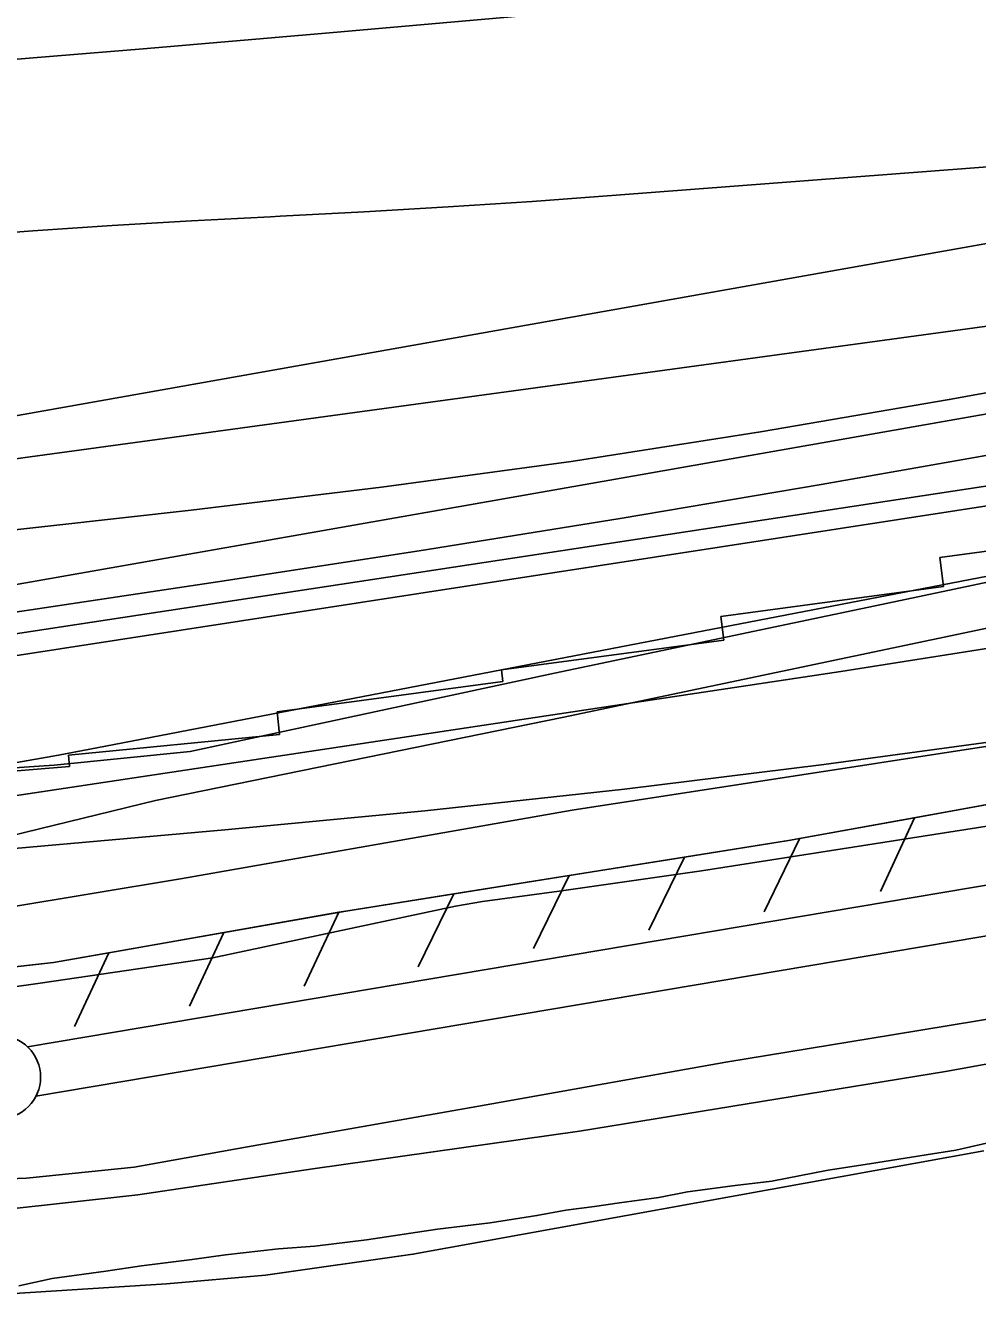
# Model space of a CAD drawing. Extents: x 3567028 to 3605064, y 510945 to 536587.
# Drawn here: x 3597650 to 3598221, y 521378 to 522138 of the extents above; entities that cross this region are included whole.
import ezdxf

# ---------------------------------------------------------------- set-up
doc = ezdxf.new("R2010")
doc.units = 0
for name, color, linetype in [('V-CHAN-NAID', 7, 'Continuous'), ('V-LEVE-TOET', 7, 'Continuous'), ('V-RIVR-EDGE', 7, 'Continuous'), ('V-ROAD-CNTR', 7, 'Continuous'), ('V-RRAP-FSHR', 7, 'Continuous'), ('V-RRAP-RVMT', 7, 'Continuous'), ('V-SITE-VEGE', 7, 'Continuous'), ('V-SURV-LINE', 7, 'Continuous'), ('V-TOPO-DPTH', 7, 'Continuous'), ('V-TOPO-MAJR', 7, 'Continuous'), ('V-TOPO-MINR', 7, 'Continuous'), ('V-TOPO-WATR', 7, 'Continuous'), ('V-WETL-SWMP', 7, 'Continuous')]:
    doc.layers.add(name, color=color, linetype=linetype)

msp = doc.modelspace()

# ---------------------------------------------------------------- linework, layer by layer
at = {"layer": 'V-LEVE-TOET'}
for points in [[(3597623.3340000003, 521558.597), (3597658.9220000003, 521563.465), (3597762.4590000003, 521578.745), (3597908.137, 521609.82300000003), (3597924.319, 521612.594), (3597970.257, 521618.666), (3598055.671, 521630.868), (3598243.669, 521660.29600000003)], [(3596758.46, 521423.664), (3596853.468, 521431.199), (3596966.065, 521432.167), (3597077.389, 521434.11100000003), (3597210.849, 521436.829), (3597372.849, 521438.662), (3597513.367, 521441.32), (3597650.7, 521446.569), (3597715.228, 521453.08), (3597783.3340000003, 521465.333), (3597920.827, 521489.505), (3598070.208, 521516.146), (3598170.232, 521532.618), (3598324.414, 521557.933), (3598499.454, 521584.356), (3598613.157, 521602.31700000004)]]:
    msp.add_lwpolyline(points, dxfattribs=at)
at = {"layer": 'V-RIVR-EDGE'}
msp.add_lwpolyline([(3597556.715625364, 521686.8508086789), (3597667.1943479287, 521694.38187276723), (3597748.859052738, 521702.58451227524), (3597967.493880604, 521749.46969514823), (3598171.110243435, 521792.1897279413), (3598361.5135633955, 521832.5411262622), (3598518.300281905, 521873.5759754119), (3598652.2435549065, 521902.0604505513), (3598664.227747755, 521893.02591759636), (3598690.644926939, 521894.16124876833), (3598705.666360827, 521899.52704477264), (3598713.497279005, 521910.3135605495), (3598735.7300105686, 521918.66315824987), (3598819.2164662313, 521935.26586594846), (3598842.6260929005, 521934.0073274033), (3598867.8218441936, 521926.74110595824), (3598903.240898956, 521926.6535248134), (3598987.9309693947, 521944.45390958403), (3599043.1977925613, 521959.32541642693), (3599154.3273085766, 521987.2659767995), (3599236.0231863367, 522008.0753985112), (3599318.3030583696, 522022.27978321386), (3599428.851548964, 522058.02602652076)], dxfattribs=at)
at = {"layer": 'V-ROAD-CNTR'}
msp.add_lwpolyline([(3597636.1676891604, 521427.6331185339), (3597717.4875265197, 521436.66510046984), (3597822.529316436, 521452.25506928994), (3597982.43699662, 521474.8170241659), (3598202.019557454, 521510.558952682), (3598391.883177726, 521545.02488374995), (3598522.9419156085, 521567.502838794), (3598597.0107674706, 521578.76181627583), (3598666.0576293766, 521583.34180711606), (3598711.891537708, 521580.232813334), (3598772.95541558, 521566.46684086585), (3598832.3452968, 521548.70587638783), (3598881.673198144, 521523.35792708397), (3598941.577078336, 521493.6169865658), (3598997.211967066, 521461.154051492), (3599067.1608271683, 521428.61211657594), (3599124.8457117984, 521407.54715870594), (3599191.2875789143, 521392.16618946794), (3599262.602436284, 521386.91919996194), (3599345.6012702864, 521389.0981956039)], dxfattribs=at)
at = {"layer": 'V-RRAP-FSHR'}
for p, q in [((3598183.34159481, 521662.801648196), (3598162.8986356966, 521618.45673688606)), ((3598114.4837325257, 521650.20767338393), (3598093.1187752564, 521606.29876120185)), ((3598045.3568707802, 521639.19269541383), (3598023.9919135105, 521595.283783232)), ((3597976.2300090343, 521628.17771744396), (3597954.8660517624, 521584.2688052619)), ((3597907.1031472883, 521617.1627394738), (3597885.739190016, 521573.25382729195)), ((3597837.9882855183, 521606.078761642), (3597817.336326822, 521561.82985013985)), ((3597769.0484233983, 521593.94778590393), (3597748.396464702, 521549.6988744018)), ((3597700.1085612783, 521581.8168101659), (3597679.4566025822, 521537.567898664))]:
    msp.add_line(p, q, dxfattribs=at)
for points in [[(3599361.295238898, 521593.3477871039), (3599270.846419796, 521576.537820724), (3599207.0945473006, 521583.03280773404), (3599151.5626583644, 521602.34476911), (3599027.01490746, 521675.472622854), (3598930.7570999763, 521734.812504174), (3598875.25021099, 521764.2804452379), (3598826.131309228, 521768.63343653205), (3598783.5723943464, 521770.730432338), (3598703.7435540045, 521759.22345535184), (3598417.5501263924, 521705.15656348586), (3598107.897745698, 521649.1586754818), (3597842.2042770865, 521606.82076015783), (3597666.95762758, 521575.98282183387), (3597571.4028186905, 521565.1858434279), (3597385.9941895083, 521561.3788510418), (3597186.4715885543, 521558.3498571), (3596902.818155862, 521552.631868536), (3596632.4856965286, 521543.09988759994), (3596570.9618195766, 521540.68889242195), (3596571.2438190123, 521530.210913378)], [(3598252.2234570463, 521675.25862328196), (3598183.3405948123, 521662.801648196)], [(3598183.34159481, 521662.801648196), (3598114.4587325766, 521650.3456731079)], [(3598114.459732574, 521650.3456731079), (3598107.897745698, 521649.1586754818), (3598045.355870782, 521639.19269541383)], [(3598045.3568707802, 521639.19269541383), (3597976.229009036, 521628.17771744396)], [(3597976.2300090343, 521628.17771744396), (3597907.1021472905, 521617.16173947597)], [(3597907.1031472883, 521617.1627394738), (3597842.2042770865, 521606.82076015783), (3597837.98728552, 521606.078761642)], [(3597837.9882855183, 521606.078761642), (3597769.0474234, 521593.94778590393)], [(3597769.0484233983, 521593.94778590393), (3597700.1075612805, 521581.81581016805)], [(3597700.1085612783, 521581.8168101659), (3597666.95762758, 521575.98282183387), (3597630.8476998, 521571.902829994)]]:
    msp.add_lwpolyline(points, dxfattribs=at)
at = {"layer": 'V-RRAP-RVMT'}
for p, q in [((3598198.5150000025, 521818.90200000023), (3598329.5230000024, 521836.57600000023)), ((3598200.8460000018, 521801.43400000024), (3598198.5150000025, 521818.90200000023)), ((3598067.1810000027, 521783.49300000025), (3598200.8460000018, 521801.43400000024)), ((3598069.0980000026, 521769.39100000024), (3598067.1810000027, 521783.49300000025)), ((3597935.570000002, 521751.5180000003), (3598069.0980000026, 521769.39100000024)), ((3597936.4450000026, 521744.53500000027), (3597935.570000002, 521751.5180000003)), ((3597801.1570000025, 521726.3980000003), (3597936.4450000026, 521744.53500000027)), ((3597802.484000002, 521712.7190000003), (3597801.1570000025, 521726.3980000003)), ((3597675.8650000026, 521700.22700000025), (3597802.484000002, 521712.7190000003)), ((3597550.624000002, 521683.221), (3597676.3910000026, 521693.4310000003)), ((3597676.3910000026, 521693.4310000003), (3597675.865000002, 521700.22700000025))]:
    msp.add_line(p, q, dxfattribs=at)
at = {"layer": 'V-SITE-VEGE'}
msp.add_lwpolyline([(3598610.659, 521774.505), (3598347.032, 521724.10000000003), (3597978.0640000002, 521667.278), (3597743.028, 521626.136), (3597638.33, 521608.748), (3597627.377, 521610.3), (3597616.5160000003, 521622.824), (3597617.346, 521634.514), (3597632.098, 521649.74100000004), (3597728.071, 521673.053), (3597971.955, 521722.895), (3598236.36, 521778.41000000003), (3598475.857, 521828.287), (3598533.705, 521838.76300000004), (3598559.2660000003, 521835.623), (3598577.481, 521828.156), (3598599.96, 521806.034), (3598612.231, 521787.651), (3598613.632, 521780.327)], close=True, dxfattribs=at)
for points in [[(3597974.177, 521427.447), (3597991.417, 521429.597), (3598006.361, 521431.766), (3598029.924, 521435.01), (3598047.174, 521438.30700000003), (3598075.907, 521442.08400000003), (3598097.7430000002, 521444.76900000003), (3598131.668, 521451.369), (3598156.384, 521455.177), (3598190.298, 521460.63), (3598208.116, 521463.348), (3598232.846, 521468.88)], [(3597646.0160000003, 521382.01), (3597666.144, 521386.431), (3597698.328, 521390.751), (3597719.594, 521394.015), (3597750.0500000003, 521397.775), (3597770.164, 521400.47500000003), (3597801.768, 521404.224), (3597823.596, 521405.76300000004), (3597854.625, 521409.514), (3597897.16, 521416.048), (3597928.765, 521419.795), (3597956.929, 521424.14900000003), (3597974.177, 521427.447)]]:
    msp.add_lwpolyline(points, dxfattribs=at)
at = {"layer": 'V-SURV-LINE'}
for points in [[(3597651.3533612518, 521525.2719663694), (3598732.9471320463, 521707.74487917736)], [(3598737.932303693, 521678.1619771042), (3597656.3401117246, 521495.6893306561)]]:
    msp.add_lwpolyline(points, dxfattribs=at)
msp.add_circle((3597634.15235, 521507.15752), 25, dxfattribs=at)
at = {"layer": 'V-TOPO-DPTH'}
for points in [[(3596234.311456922, 521869.8388665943), (3597383.824911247, 521880.30062365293), (3597406.2238980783, 521880.5902589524), (3597428.6203845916, 521880.99423121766), (3597451.013120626, 521881.56970893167), (3597473.4033563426, 521882.2595236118), (3597494.048714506, 521882.974721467), (3597506.1003153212, 521883.56396598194), (3597518.133177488, 521884.38113585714), (3597530.137931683, 521885.5401937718), (3597542.1239472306, 521886.9271770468), (3597554.083196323, 521888.5679746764), (3597566.0255380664, 521890.31879017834), (3597577.942518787, 521892.2346324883), (3597589.8425921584, 521894.2604926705), (3598752.884821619, 522100.54384003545), (3598768.2223055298, 522103.4186857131), (3598783.5179097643, 522106.49193298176), (3598798.750694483, 522109.8627826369), (3598813.9415995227, 522113.43203388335), (3599813.313481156, 522358.5493451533)], [(3596234.311456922, 521869.8388665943), (3597383.824911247, 521880.30062365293), (3597406.2238980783, 521880.5902589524), (3597428.6203845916, 521880.99423121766), (3597451.013120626, 521881.56970893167), (3597473.4033563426, 521882.2595236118), (3597494.048714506, 521882.974721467), (3597506.1003153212, 521883.56396598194), (3597518.133177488, 521884.38113585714), (3597530.137931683, 521885.5401937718), (3597542.1239472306, 521886.9271770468), (3597554.083196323, 521888.5679746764), (3597566.0255380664, 521890.31879017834), (3597577.942518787, 521892.2346324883), (3597589.8425921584, 521894.2604926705), (3598752.884821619, 522100.54384003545), (3598768.2223055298, 522103.4186857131), (3598783.5179097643, 522106.49193298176), (3598798.750694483, 522109.8627826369), (3598813.9415995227, 522113.43203388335), (3599813.313481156, 522358.5493451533)], [(3596529.03119373, 521705.29974332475), (3597485.9311741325, 521740.2477558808), (3597505.294360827, 521741.2940329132), (3597524.614862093, 521742.789599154), (3597543.8713352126, 521744.9590992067), (3597563.0851229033, 521747.5778884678), (3598819.3388316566, 521941.21975450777), (3598819.6850349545, 521941.27499807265), (3598820.9324478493, 521941.49814662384), (3598822.5941428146, 521941.8543087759), (3598822.829469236, 521941.9140929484), (3599869.5966664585, 522215.53669466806), (3599895.959971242, 522222.46518384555), (3599922.310942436, 522229.4400220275), (3599948.643413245, 522236.48438371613), (3599974.9635504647, 522243.5750944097), (3600242.197798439, 522315.9470531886), (3600419.9424862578, 522351.2472657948), (3600604.682021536, 522357.07602442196), (3600798.149551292, 522335.22670900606)], [(3600798.149551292, 522335.22670900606), (3600604.682021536, 522357.07602442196), (3600419.9424862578, 522351.2472657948), (3600242.197798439, 522315.9470531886), (3599974.9635504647, 522243.5750944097), (3599948.643413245, 522236.48438371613), (3599922.310942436, 522229.4400220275), (3599895.959971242, 522222.46518384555), (3599869.5966664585, 522215.53669466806), (3598822.829469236, 521941.9140929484), (3598822.5941428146, 521941.8543087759), (3598820.9324478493, 521941.49814662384), (3598819.6850349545, 521941.27499807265), (3598819.3388316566, 521941.21975450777), (3597563.0851229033, 521747.5778884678), (3597543.8713352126, 521744.9590992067), (3597524.614862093, 521742.789599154), (3597505.294360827, 521741.2940329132), (3597485.9311741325, 521740.2477558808), (3596529.03119373, 521705.29974332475)], [(3596510.207754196, 521831.2299808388), (3596657.1118301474, 521831.1247184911), (3596803.9870326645, 521832.6064050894), (3596950.8189250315, 521836.4685151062), (3597097.621943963, 521841.91757406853), (3597499.8899222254, 521860.1150987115), (3597509.548396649, 521860.6834924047), (3597519.19106625, 521861.4261661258), (3597528.810028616, 521862.43025988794), (3597538.413186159, 521863.6086336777), (3598724.6340266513, 522025.5397297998), (3598737.1177019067, 522027.32456989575), (3598749.5847325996, 522029.21468801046), (3598762.02679645, 522031.2627231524), (3598774.4522157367, 522033.4160363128), (3598798.188060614, 522037.68461323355), (3598798.7322021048, 522037.78682380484), (3598800.3565363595, 522038.1326148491), (3598838.038899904, 522046.9369124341), (3598857.3848790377, 522051.59844885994), (3598876.6849695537, 522056.43777232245), (3598895.916227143, 522061.54377634), (3598915.101596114, 522066.82756739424), (3599853.590759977, 522332.2962753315)], [(3599853.590759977, 522332.2962753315), (3598915.101596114, 522066.82756739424), (3598895.916227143, 522061.54377634), (3598876.6849695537, 522056.43777232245), (3598857.3848790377, 522051.59844885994), (3598838.038899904, 522046.9369124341), (3598800.3565363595, 522038.1326148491), (3598798.7322021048, 522037.78682380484), (3598798.188060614, 522037.68461323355), (3598774.4522157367, 522033.4160363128), (3598762.02679645, 522031.2627231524), (3598749.5847325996, 522029.21468801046), (3598737.1177019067, 522027.32456989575), (3598724.6340266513, 522025.5397297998), (3597538.413186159, 521863.6086336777), (3597528.810028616, 521862.43025988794), (3597519.19106625, 521861.4261661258), (3597509.548396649, 521860.6834924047), (3597499.8899222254, 521860.1150987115), (3597097.621943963, 521841.91757406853), (3596950.8189250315, 521836.4685151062), (3596803.9870326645, 521832.6064050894), (3596657.1118301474, 521831.1247184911), (3596510.207754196, 521831.2299808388)], [(3596524.4298913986, 521785.82598804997), (3596602.0693940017, 521787.8900415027), (3596679.698375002, 521790.4333730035), (3597462.5771912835, 521819.7113530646), (3597491.78028231, 521821.12475448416), (3597520.951750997, 521822.96485390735), (3597550.075786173, 521825.4450003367), (3597579.1681990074, 521828.35184476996), (3597749.520549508, 521847.26448905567), (3597863.5946477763, 521861.1185334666), (3597977.441306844, 521876.53171250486), (3598090.94680711, 521894.2835934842), (3598204.224868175, 521913.5946090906), (3598785.810319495, 522018.90830886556), (3598794.3576485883, 522020.5106278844), (3598802.890776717, 522022.1831038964), (3598811.4026034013, 522023.96081539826), (3598819.900229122, 522025.8086838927), (3599697.504076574, 522222.33230687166)], [(3599697.504076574, 522222.33230687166), (3598819.900229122, 522025.8086838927), (3598811.4026034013, 522023.96081539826), (3598802.890776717, 522022.1831038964), (3598794.3576485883, 522020.5106278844), (3598785.810319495, 522018.90830886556), (3598204.224868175, 521913.5946090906), (3598090.94680711, 521894.2835934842), (3597977.441306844, 521876.53171250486), (3597863.5946477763, 521861.1185334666), (3597749.520549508, 521847.26448905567), (3597579.1681990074, 521828.35184476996), (3597550.075786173, 521825.4450003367), (3597520.951750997, 521822.96485390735), (3597491.78028231, 521821.12475448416), (3597462.5771912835, 521819.7113530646), (3596679.698375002, 521790.4333730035), (3596602.0693940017, 521787.8900415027), (3596524.4298913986, 521785.82598804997)], [(3599419.976631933, 522125.119786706), (3599298.9005106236, 522094.51202505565), (3599177.360375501, 522065.80213514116), (3599055.510897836, 522038.3574930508), (3598865.086797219, 521997.0300697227), (3598838.188730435, 521991.34218103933), (3598811.2526722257, 521985.8456663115), (3598784.259626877, 521980.6362125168), (3598757.228590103, 521975.6181326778), (3598247.8140121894, 521883.8520668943), (3598127.4010863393, 521862.714328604), (3598006.870038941, 521842.293143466), (3597886.1618092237, 521822.94678805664), (3597765.3354579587, 521804.3169857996), (3597535.690471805, 521769.95561801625)], [(3599419.976631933, 522125.119786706), (3599298.9005106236, 522094.51202505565), (3599177.360375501, 522065.80213514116), (3599055.510897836, 522038.3574930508), (3598865.086797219, 521997.0300697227), (3598838.188730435, 521991.34218103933), (3598811.2526722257, 521985.8456663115), (3598784.259626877, 521980.6362125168), (3598757.228590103, 521975.6181326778), (3598247.8140121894, 521883.8520668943), (3598127.4010863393, 521862.714328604), (3598006.870038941, 521842.293143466), (3597886.1618092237, 521822.94678805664), (3597765.3354579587, 521804.3169857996), (3597535.690471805, 521769.95561801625)], [(3596504.9062116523, 521630.90515427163), (3596654.2511146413, 521630.98742892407), (3596803.5717944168, 521632.4839633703), (3596952.856139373, 521636.1018875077), (3597102.1162611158, 521641.13407143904), (3597506.5328725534, 521657.64592988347), (3597517.521033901, 521658.2739182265), (3597528.4865395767, 521659.13953522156), (3597539.4180617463, 521660.36159519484), (3597550.326928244, 521661.8212838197), (3598139.2689372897, 521750.40984235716), (3598255.8393807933, 521768.9845908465), (3598372.1665770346, 521788.908764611), (3598488.128902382, 521810.85707628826), (3598603.847980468, 521834.1548132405), (3598775.9582285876, 521870.3692450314), (3598805.393555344, 521876.7694895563), (3598834.767489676, 521883.4322149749), (3598864.049335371, 521890.48866173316), (3598893.26978864, 521897.807589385), (3599405.5039150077, 522029.768716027)]]:
    msp.add_lwpolyline(points, dxfattribs=at)
at = {"layer": 'V-TOPO-MAJR'}
msp.add_lwpolyline([(3597607.0226076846, 522011.2021422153), (3597654.522735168, 522014.7426227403), (3597702.041495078, 522017.99068944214), (3597749.5882036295, 522020.8001354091), (3597797.1535446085, 522023.3171675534), (3597802.8764371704, 522023.59353484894), (3597853.30391848, 522026.2422327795), (3597903.713692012, 522029.1746648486), (3597954.096903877, 522032.5326981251), (3598004.4624079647, 522036.1744655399), (3598287.6097940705, 522057.85018875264)], dxfattribs=at)
at = {"layer": 'V-TOPO-MINR'}
for points in [[(3597613.311297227, 522115.3114369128), (3597666.963975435, 522119.66711301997), (3597720.610262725, 522124.09915237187), (3597774.246963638, 522128.64573659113), (3597827.8772736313, 522133.2686840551), (3598032.5284977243, 522151.12982391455), (3598119.376670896, 522158.5700230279), (3598206.239979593, 522165.825464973), (3598293.1259915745, 522172.80377116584), (3598380.0271390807, 522179.59732019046), (3598451.3070720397, 522185.0552966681), (3598502.549686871, 522189.29023092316), (3598553.7524243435, 522193.9369524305), (3598604.8953457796, 522199.2013548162), (3598655.998389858, 522204.8775444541), (3598740.7871555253, 522214.81373174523), (3598749.44473778, 522215.9573999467), (3598758.0741617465, 522217.26956849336), (3598766.6613482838, 522218.8344875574), (3598775.220376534, 522220.5679069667), (3599556.7055779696, 522390.82110357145)], [(3596234.311456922, 521869.8388665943), (3597383.824911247, 521880.30062365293), (3597406.2238980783, 521880.5902589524), (3597428.6203845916, 521880.99423121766), (3597451.013120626, 521881.56970893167), (3597473.4033563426, 521882.2595236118), (3597494.048714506, 521882.974721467), (3597506.1003153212, 521883.56396598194), (3597518.133177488, 521884.38113585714), (3597530.137931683, 521885.5401937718), (3597542.1239472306, 521886.9271770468), (3597554.083196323, 521888.5679746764), (3597566.0255380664, 521890.31879017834), (3597577.942518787, 521892.2346324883), (3597589.8425921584, 521894.2604926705), (3598752.884821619, 522100.54384003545), (3598768.2223055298, 522103.4186857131), (3598783.5179097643, 522106.49193298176), (3598798.750694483, 522109.8627826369), (3598813.9415995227, 522113.43203388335), (3599813.313481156, 522358.5493451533)], [(3596510.207754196, 521831.2299808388), (3596657.1118301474, 521831.1247184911), (3596803.9870326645, 521832.6064050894), (3596950.8189250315, 521836.4685151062), (3597097.621943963, 521841.91757406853), (3597499.8899222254, 521860.1150987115), (3597509.548396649, 521860.6834924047), (3597519.19106625, 521861.4261661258), (3597528.810028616, 521862.43025988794), (3597538.413186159, 521863.6086336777), (3598724.6340266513, 522025.5397297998), (3598737.1177019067, 522027.32456989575), (3598749.5847325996, 522029.21468801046), (3598762.02679645, 522031.2627231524), (3598774.4522157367, 522033.4160363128), (3598798.188060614, 522037.68461323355), (3598798.7322021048, 522037.78682380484), (3598800.3565363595, 522038.1326148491), (3598838.038899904, 522046.9369124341), (3598857.3848790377, 522051.59844885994), (3598876.6849695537, 522056.43777232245), (3598895.916227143, 522061.54377634), (3598915.101596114, 522066.82756739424), (3599853.590759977, 522332.2962753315)], [(3597549.3916293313, 521758.74193586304), (3598252.45731926, 521865.64250603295), (3598346.700208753, 521880.42559733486), (3598440.843989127, 521895.79821028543), (3598534.8391058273, 521912.0551057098), (3598628.7351134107, 521928.9015227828), (3598740.2116101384, 521949.44345292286), (3598778.2585388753, 521956.642816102), (3598816.256833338, 521964.08436726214), (3598854.1821763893, 521971.8892003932), (3598892.058885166, 521979.93622150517), (3598939.261527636, 521990.20086473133), (3599000.595887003, 522004.0033287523), (3599061.787399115, 522018.3940975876), (3599122.7646403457, 522033.66732364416), (3599183.5990343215, 522049.5288545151), (3599881.897768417, 522236.9958200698)], [(3596524.4298913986, 521785.82598804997), (3596602.0693940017, 521787.8900415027), (3596679.698375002, 521790.4333730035), (3597462.5771912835, 521819.7113530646), (3597491.78028231, 521821.12475448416), (3597520.951750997, 521822.96485390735), (3597550.075786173, 521825.4450003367), (3597579.1681990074, 521828.35184476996), (3597749.520549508, 521847.26448905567), (3597863.5946477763, 521861.1185334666), (3597977.441306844, 521876.53171250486), (3598090.94680711, 521894.2835934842), (3598204.224868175, 521913.5946090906), (3598785.810319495, 522018.90830886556), (3598794.3576485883, 522020.5106278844), (3598802.890776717, 522022.1831038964), (3598811.4026034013, 522023.96081539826), (3598819.900229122, 522025.8086838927), (3599697.504076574, 522222.33230687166)], [(3596226.621158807, 521772.6666421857), (3597424.974341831, 521780.500721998), (3597441.286846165, 521780.682737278), (3597457.597146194, 521780.9652174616), (3597473.9041397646, 521781.3983950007), (3597490.2089290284, 521781.93203744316), (3597507.2169070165, 521782.5673729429), (3597515.009278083, 521782.94814197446), (3597522.79262598, 521783.4480064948), (3597530.562439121, 521784.1265142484), (3597538.3232290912, 521784.92411749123), (3597546.0671324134, 521785.88088767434), (3597553.797564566, 521786.9305693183), (3597561.507789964, 521788.11961815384), (3597569.204544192, 521789.4015784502), (3598774.0465022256, 522001.27307711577), (3598790.196872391, 522004.2122248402), (3598806.322170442, 522007.2790598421), (3598822.4098603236, 522010.5374257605), (3598838.4724780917, 522013.92347895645), (3599344.602464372, 522123.76453084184)], [(3597535.690471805, 521769.95561801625), (3597765.3354579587, 521804.3169857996), (3597886.1618092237, 521822.94678805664), (3598006.870038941, 521842.293143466), (3598127.4010863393, 521862.714328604), (3598247.8140121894, 521883.8520668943), (3598757.228590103, 521975.6181326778), (3598784.259626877, 521980.6362125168), (3598811.2526722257, 521985.8456663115), (3598838.188730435, 521991.34218103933), (3598865.086797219, 521997.0300697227), (3599055.510897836, 522038.3574930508), (3599177.360375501, 522065.80213514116), (3599298.9005106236, 522094.51202505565), (3599419.976631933, 522125.119786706)], [(3596467.66, 521585.09), (3597483.420623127, 521632.1678183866), (3597506.5302252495, 521633.38304878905), (3597529.6269635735, 521634.7898293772), (3597552.704406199, 521636.4839352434), (3597575.7689850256, 521638.36959129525), (3597769.7620267, 521655.44549397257), (3597889.6978713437, 521667.0090233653), (3598009.4796764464, 521679.8999790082), (3598129.0304222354, 521694.7820740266), (3598248.4271284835, 521710.99159529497), (3598807.9498751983, 521791.70007812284), (3598831.049399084, 521795.44478024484), (3598854.0400910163, 521799.7225102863), (3598876.8675350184, 521804.79978220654), (3598899.5861470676, 521810.41008204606), (3599861.6374922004, 522065.88315243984)], [(3596216.3076528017, 521678.2085367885), (3597386.080041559, 521674.00265472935), (3597409.687352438, 521674.0710732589), (3597433.290975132, 521674.3438224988), (3597456.889065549, 521674.92306780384), (3597480.48346778, 521675.7066438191), (3597524.6963443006, 521677.4624496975), (3597529.1342595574, 521677.82587375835), (3597530.606399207, 521678.0226145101), (3597584.6160216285, 521686.1470920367), (3597613.060531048, 521690.6060455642), (3597641.464878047, 521695.2990671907), (3597669.808981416, 521700.3431909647), (3597698.1129223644, 521705.62138283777), (3598807.131586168, 521919.5427488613), (3598816.377244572, 521921.39905261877), (3598825.602470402, 521923.3485442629), (3598834.7970473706, 521925.43781773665), (3598843.9711917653, 521927.6202790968), (3599358.4612733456, 522054.1467444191)], [(3596504.9062116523, 521630.90515427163), (3596654.2511146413, 521630.98742892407), (3596803.5717944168, 521632.4839633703), (3596952.856139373, 521636.1018875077), (3597102.1162611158, 521641.13407143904), (3597506.5328725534, 521657.64592988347), (3597517.521033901, 521658.2739182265), (3597528.4865395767, 521659.13953522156), (3597539.4180617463, 521660.36159519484), (3597550.326928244, 521661.8212838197), (3598139.2689372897, 521750.40984235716), (3598255.8393807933, 521768.9845908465), (3598372.1665770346, 521788.908764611), (3598488.128902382, 521810.85707628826), (3598603.847980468, 521834.1548132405), (3598775.9582285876, 521870.3692450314), (3598805.393555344, 521876.7694895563), (3598834.767489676, 521883.4322149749), (3598864.049335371, 521890.48866173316), (3598893.26978864, 521897.807589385), (3599405.5039150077, 522029.768716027)]]:
    msp.add_lwpolyline(points, dxfattribs=at)
at = {"layer": 'V-TOPO-WATR'}
msp.add_lwpolyline([(3596529.03119373, 521705.29974332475), (3597485.9311741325, 521740.2477558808), (3597505.294360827, 521741.2940329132), (3597524.614862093, 521742.789599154), (3597543.8713352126, 521744.9590992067), (3597563.0851229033, 521747.5778884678), (3598819.3388316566, 521941.21975450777), (3598819.6850349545, 521941.27499807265), (3598820.9324478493, 521941.49814662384), (3598822.5941428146, 521941.8543087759), (3598822.829469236, 521941.9140929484), (3599869.5966664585, 522215.53669466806), (3599895.959971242, 522222.46518384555), (3599922.310942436, 522229.4400220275), (3599948.643413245, 522236.48438371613), (3599974.9635504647, 522243.5750944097), (3600242.197798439, 522315.9470531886), (3600419.9424862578, 522351.2472657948), (3600604.682021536, 522357.07602442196), (3600798.149551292, 522335.22670900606)], dxfattribs=at)
at = {"layer": 'V-WETL-SWMP'}
msp.add_lwpolyline([(3597552.011, 521371.52900000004), (3597734.764, 521383.131), (3597793.99, 521388.473), (3597882.5, 521400.874), (3598224.957, 521462.994)], dxfattribs=at)

# ---------------------------------------------------------------- texts
at = {"layer": 'V-CHAN-NAID'}
msp.add_text('DAVIS CREVASSE "121" (118.7)', height=100.00000199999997, rotation=296.3097777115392, dxfattribs=at).set_placement((3597690.906161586, 523642.2966046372))

doc.saveas('drawing.dxf')
